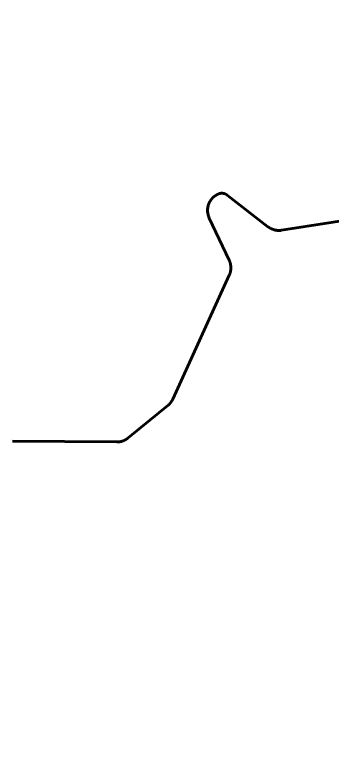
# Model space of a CAD drawing. Extents: x -1643653 to 4543381, y 1624270 to 13878484.
# Drawn here: x 724990 to 726764, y 8953946 to 8958014 of the extents above; entities that cross this region are included whole.
import ezdxf

# ---------------------------------------------------------------- set-up
doc = ezdxf.new("R2010")
doc.units = 0
doc.header["$LTSCALE"] = 200
for name, color, linetype, lineweight in [('1', 7, 'Continuous', 13), ('27', 7, 'Continuous', 53), ('60', 7, 'Continuous', 53)]:
    doc.layers.add(name, color=color, linetype=linetype, lineweight=lineweight)

msp = doc.modelspace()

# ---------------------------------------------------------------- linework, layer by layer
at = {"layer": '1', "lineweight": 25}
msp.add_spline([(814781, 9009175.5), (814787.2, 9009173.4), (814796.9, 9009173.4), (814799.4, 9009172.4), (814805.1, 9009174.5), (814805.6, 9009176.5), (814811.7, 9009179.5), (814811.7, 9009179.5), (814801.5, 9009181), (814790.7, 9009181.5), (814784.1, 9009183.1), (814777.4, 9009185.1), (814778.4, 9009175.5)], degree=3, dxfattribs=at)
at = {"layer": '27'}
for points in [[(726196.3, 8956628.1), (726195.5, 8956630.8), (726194.5, 8956633.5), (726193.5, 8956636.1), (726192.4, 8956638.7), (726191.2, 8956641.3), (726080.1, 8956877.1), (726079.2, 8956879), (726078.1, 8956881.6), (726077, 8956884.2), (726076, 8956886.9), (726075.2, 8956889.6), (726074.3, 8956892.3), (726073.6, 8956895), (726072.9, 8956897.8), (726072.4, 8956900.5), (726071.8, 8956903.3), (726071.4, 8956906.1), (726071.1, 8956908.9), (726070.8, 8956911.7), (726070.6, 8956914.6), (726070.5, 8956917.4), (726070.5, 8956920.2), (726070.6, 8956923), (726070.7, 8956925.9), (726070.9, 8956928.7), (726071.2, 8956931.5), (726071.6, 8956934.3), (726072, 8956937.1), (726072.6, 8956939.9), (726073.2, 8956942.6), (726073.8, 8956945.4), (726074.6, 8956948.1), (726075.5, 8956950.8), (726076.4, 8956953.5), (726077.4, 8956956.1), (726078.4, 8956958.8), (726079.6, 8956961.3), (726080.8, 8956963.9), (726082.1, 8956966.4), (726083.4, 8956968.9), (726084.8, 8956971.3), (726086.3, 8956973.7), (726087.9, 8956976.1), (726089.5, 8956978.4), (726091.2, 8956980.7), (726093, 8956982.9), (726094.8, 8956985.1), (726096.7, 8956987.2), (726098.6, 8956989.2), (726100.6, 8956991.2), (726102.7, 8956993.2), (726104.8, 8956995.1), (726106.9, 8956996.9), (726109.1, 8956998.7), (726111.4, 8957000.4), (726113.7, 8957002), (726116, 8957003.6), (726118.4, 8957005.1), (726120.9, 8957006.5), (726125.2, 8957009), (726126, 8957009.5), (726127.8, 8957010.4), (726129.6, 8957011.3), (726131.5, 8957012), (726133.3, 8957012.8), (726135.2, 8957013.4), (726137.1, 8957013.9), (726139.1, 8957014.4), (726141, 8957014.8), (726143, 8957015.1), (726145, 8957015.4), (726147, 8957015.5), (726149, 8957015.6), (726151, 8957015.6), (726153, 8957015.5), (726155, 8957015.4), (726157, 8957015.1), (726158.9, 8957014.8), (726160.9, 8957014.4), (726162.8, 8957014), (726164.8, 8957013.4), (726166.7, 8957012.8), (726168.5, 8957012.1), (726170.4, 8957011.3), (726172.2, 8957010.4), (726174, 8957009.5), (726175.7, 8957008.5), (726177.4, 8957007.5), (726179.1, 8957006.3), (726180.7, 8957005.1), (726408.1, 8956828.8), (726410, 8956827.4), (726412.3, 8956825.7), (726414.7, 8956824.1), (726417.1, 8956822.6), (726419.5, 8956821.2), (726422, 8956819.8), (726424.5, 8956818.5), (726427, 8956817.3), (726429.6, 8956816.1)], [(726196.3, 8956628.1), (726195.5, 8956630.8), (726194.5, 8956633.5), (726193.5, 8956636.1), (726192.4, 8956638.7), (726191.2, 8956641.3), (726080.1, 8956877.1), (726079.2, 8956879), (726078.1, 8956881.6), (726077, 8956884.2), (726076, 8956886.9), (726075.2, 8956889.6), (726074.3, 8956892.3), (726073.6, 8956895), (726072.9, 8956897.8), (726072.4, 8956900.5), (726071.8, 8956903.3), (726071.4, 8956906.1), (726071.1, 8956908.9), (726070.8, 8956911.7), (726070.6, 8956914.6), (726070.5, 8956917.4), (726070.5, 8956920.2), (726070.6, 8956923), (726070.7, 8956925.9), (726070.9, 8956928.7), (726071.2, 8956931.5), (726071.6, 8956934.3), (726072, 8956937.1), (726072.6, 8956939.9), (726073.2, 8956942.6), (726073.8, 8956945.4), (726074.6, 8956948.1), (726075.5, 8956950.8), (726076.4, 8956953.5), (726077.4, 8956956.1), (726078.4, 8956958.8), (726079.6, 8956961.3), (726080.8, 8956963.9), (726082.1, 8956966.4), (726083.4, 8956968.9), (726084.8, 8956971.3), (726086.3, 8956973.7), (726087.9, 8956976.1), (726089.5, 8956978.4), (726091.2, 8956980.7), (726093, 8956982.9), (726094.8, 8956985.1), (726096.7, 8956987.2), (726098.6, 8956989.2), (726100.6, 8956991.2), (726102.7, 8956993.2), (726104.8, 8956995.1), (726106.9, 8956996.9), (726109.1, 8956998.7), (726111.4, 8957000.4), (726113.7, 8957002), (726116, 8957003.6), (726118.4, 8957005.1), (726120.9, 8957006.5), (726125.2, 8957009), (726126, 8957009.5), (726127.8, 8957010.4), (726129.6, 8957011.3), (726131.5, 8957012), (726133.3, 8957012.8), (726135.2, 8957013.4), (726137.1, 8957013.9), (726139.1, 8957014.4), (726141, 8957014.8), (726143, 8957015.1), (726145, 8957015.4), (726147, 8957015.5), (726149, 8957015.6), (726151, 8957015.6), (726153, 8957015.5), (726155, 8957015.4), (726157, 8957015.1), (726158.9, 8957014.8), (726160.9, 8957014.4), (726162.8, 8957014), (726164.8, 8957013.4), (726166.7, 8957012.8), (726168.5, 8957012.1), (726170.4, 8957011.3), (726172.2, 8957010.4), (726174, 8957009.5), (726175.7, 8957008.5), (726177.4, 8957007.5), (726179.1, 8957006.3), (726180.7, 8957005.1), (726408.1, 8956828.8), (726410, 8956827.4), (726412.3, 8956825.7), (726414.7, 8956824.1), (726417.1, 8956822.6), (726419.5, 8956821.2), (726422, 8956819.8), (726424.5, 8956818.5), (726427, 8956817.3), (726429.6, 8956816.1)], [(726429.6, 8956816.1), (726432.2, 8956815), (726434.8, 8956814), (726437.5, 8956813.1), (726440.2, 8956812.2), (726442.9, 8956811.4), (726445.7, 8956810.7), (726448.4, 8956810.1), (726451.2, 8956809.5), (726454, 8956809), (726456.8, 8956808.6), (726459.6, 8956808.3), (726462.4, 8956808.1), (726465.2, 8956807.9), (726468.1, 8956807.8), (726470.9, 8956807.8), (726473.7, 8956807.9), (726476.5, 8956808.1), (726479.4, 8956808.3), (726482.2, 8956808.7), (726485, 8956809.1), (726905.2, 8956875.3)], [(726429.6, 8956816.1), (726432.2, 8956815), (726434.8, 8956814), (726437.5, 8956813.1), (726440.2, 8956812.2), (726442.9, 8956811.4), (726445.7, 8956810.7), (726448.4, 8956810.1), (726451.2, 8956809.5), (726454, 8956809), (726456.8, 8956808.6), (726459.6, 8956808.3), (726462.4, 8956808.1), (726465.2, 8956807.9), (726468.1, 8956807.8), (726470.9, 8956807.8), (726473.7, 8956807.9), (726476.5, 8956808.1), (726479.4, 8956808.3), (726482.2, 8956808.7), (726485, 8956809.1), (726905.2, 8956875.3)], [(724978.7, 8955628.9), (725562.3, 8955625.2), (725563.7, 8955625.2), (725566.5, 8955625.3), (725569.3, 8955625.4), (725572.2, 8955625.6), (725575, 8955625.9), (725577.8, 8955626.3), (725580.6, 8955626.8), (725583.3, 8955627.3), (725586.1, 8955627.9), (725588.8, 8955628.6), (725591.6, 8955629.4), (725594.3, 8955630.2), (725596.9, 8955631.2), (725599.6, 8955632.2), (725602.2, 8955633.2), (725604.8, 8955634.4), (725607.3, 8955635.6), (725609.9, 8955636.9), (725612.3, 8955638.3), (725614.8, 8955639.7), (725617.2, 8955641.2), (725619.5, 8955642.8), (725621.8, 8955644.4), (725624.1, 8955646.1), (725626.3, 8955647.8), (725848.2, 8955829.5), (725848.5, 8955829.8), (725850.7, 8955831.6), (725852.8, 8955833.5), (725854.8, 8955835.4), (725856.8, 8955837.4), (725858.7, 8955839.5), (725860.6, 8955841.6), (725862.4, 8955843.8), (725864.2, 8955846), (725865.9, 8955848.3), (725867.5, 8955850.6), (725869.1, 8955852.9), (725870.6, 8955855.3), (725872, 8955857.8), (725873.3, 8955860.3), (725874.6, 8955862.8), (725875.8, 8955865.3), (726191.8, 8956557.1), (726192.6, 8956559), (726193.7, 8956561.6), (726194.7, 8956564.2), (726195.6, 8956566.9), (726196.5, 8956569.6), (726197.3, 8956572.3), (726198, 8956575.1), (726198.6, 8956577.8), (726199.2, 8956580.6), (726199.6, 8956583.4), (726200, 8956586.2), (726200.3, 8956589), (726200.6, 8956591.8), (726200.7, 8956594.6), (726200.8, 8956597.5), (726200.8, 8956600.3), (726200.7, 8956603.1), (726200.5, 8956606), (726200.3, 8956608.8), (726200, 8956611.6), (726199.6, 8956614.4), (726199.1, 8956617.2), (726198.5, 8956619.9), (726197.9, 8956622.7), (726197.2, 8956625.4), (726196.3, 8956628.1)], [(724978.7, 8955628.9), (725562.3, 8955625.2), (725563.7, 8955625.2), (725566.5, 8955625.3), (725569.3, 8955625.4), (725572.2, 8955625.6), (725575, 8955625.9), (725577.8, 8955626.3), (725580.6, 8955626.8), (725583.3, 8955627.3), (725586.1, 8955627.9), (725588.8, 8955628.6), (725591.6, 8955629.4), (725594.3, 8955630.2), (725596.9, 8955631.2), (725599.6, 8955632.2), (725602.2, 8955633.2), (725604.8, 8955634.4), (725607.3, 8955635.6), (725609.9, 8955636.9), (725612.3, 8955638.3), (725614.8, 8955639.7), (725617.2, 8955641.2), (725619.5, 8955642.8), (725621.8, 8955644.4), (725624.1, 8955646.1), (725626.3, 8955647.8), (725848.2, 8955829.5), (725848.5, 8955829.8), (725850.7, 8955831.6), (725852.8, 8955833.5), (725854.8, 8955835.4), (725856.8, 8955837.4), (725858.7, 8955839.5), (725860.6, 8955841.6), (725862.4, 8955843.8), (725864.2, 8955846), (725865.9, 8955848.3), (725867.5, 8955850.6), (725869.1, 8955852.9), (725870.6, 8955855.3), (725872, 8955857.8), (725873.3, 8955860.3), (725874.6, 8955862.8), (725875.8, 8955865.3), (726191.8, 8956557.1), (726192.6, 8956559), (726193.7, 8956561.6), (726194.7, 8956564.2), (726195.6, 8956566.9), (726196.5, 8956569.6), (726197.3, 8956572.3), (726198, 8956575.1), (726198.6, 8956577.8), (726199.2, 8956580.6), (726199.6, 8956583.4), (726200, 8956586.2), (726200.3, 8956589), (726200.6, 8956591.8), (726200.7, 8956594.6), (726200.8, 8956597.5), (726200.8, 8956600.3), (726200.7, 8956603.1), (726200.5, 8956606), (726200.3, 8956608.8), (726200, 8956611.6), (726199.6, 8956614.4), (726199.1, 8956617.2), (726198.5, 8956619.9), (726197.9, 8956622.7), (726197.2, 8956625.4), (726196.3, 8956628.1)]]:
    msp.add_lwpolyline(points, dxfattribs=at)
at = {"layer": '60'}
for points in [[(726429.6, 8956816.1), (726427, 8956817.3), (726424.5, 8956818.5), (726422, 8956819.8), (726419.5, 8956821.2), (726417.1, 8956822.6), (726414.7, 8956824.1), (726412.3, 8956825.7), (726410, 8956827.4), (726408.1, 8956828.8), (726180.7, 8957005.1), (726179.1, 8957006.3), (726177.4, 8957007.5), (726175.7, 8957008.5), (726174, 8957009.5), (726172.2, 8957010.4), (726170.4, 8957011.3), (726168.5, 8957012.1), (726166.7, 8957012.8), (726164.8, 8957013.4), (726162.8, 8957014), (726160.9, 8957014.4), (726158.9, 8957014.8), (726157, 8957015.1), (726155, 8957015.4), (726153, 8957015.5), (726151, 8957015.6), (726149, 8957015.6), (726147, 8957015.5), (726145, 8957015.4), (726143, 8957015.1), (726141, 8957014.8), (726139.1, 8957014.4), (726137.1, 8957013.9), (726135.2, 8957013.4), (726133.3, 8957012.8), (726131.5, 8957012), (726129.6, 8957011.3), (726127.8, 8957010.4), (726126, 8957009.5), (726125.2, 8957009), (726120.9, 8957006.5), (726118.4, 8957005.1), (726116, 8957003.6), (726113.7, 8957002), (726111.4, 8957000.4), (726109.1, 8956998.7), (726106.9, 8956996.9), (726104.8, 8956995.1), (726102.7, 8956993.2), (726100.6, 8956991.2), (726098.6, 8956989.2), (726096.7, 8956987.2), (726094.8, 8956985.1), (726093, 8956982.9), (726091.2, 8956980.7), (726089.5, 8956978.4), (726087.9, 8956976.1), (726086.3, 8956973.7), (726084.8, 8956971.3), (726083.4, 8956968.9), (726082.1, 8956966.4), (726080.8, 8956963.9), (726079.6, 8956961.3), (726078.4, 8956958.8), (726077.4, 8956956.1), (726076.4, 8956953.5), (726075.5, 8956950.8), (726074.6, 8956948.1), (726073.8, 8956945.4), (726073.2, 8956942.6), (726072.6, 8956939.9), (726072, 8956937.1), (726071.6, 8956934.3), (726071.2, 8956931.5), (726070.9, 8956928.7), (726070.7, 8956925.9), (726070.6, 8956923), (726070.5, 8956920.2), (726070.5, 8956917.4), (726070.6, 8956914.6), (726070.8, 8956911.7), (726071.1, 8956908.9), (726071.4, 8956906.1), (726071.8, 8956903.3), (726072.4, 8956900.5), (726072.9, 8956897.8), (726073.6, 8956895), (726074.3, 8956892.3), (726075.2, 8956889.6), (726076, 8956886.9), (726077, 8956884.2), (726078.1, 8956881.6), (726079.2, 8956879), (726080.1, 8956877.1), (726191.2, 8956641.3), (726192.4, 8956638.7), (726193.5, 8956636.1), (726194.5, 8956633.5), (726195.5, 8956630.8), (726196.3, 8956628.1)], [(726905.2, 8956875.3), (726485, 8956809.1), (726482.2, 8956808.7), (726479.4, 8956808.3), (726476.5, 8956808.1), (726473.7, 8956807.9), (726470.9, 8956807.8), (726468.1, 8956807.8), (726465.2, 8956807.9), (726462.4, 8956808.1), (726459.6, 8956808.3), (726456.8, 8956808.6), (726454, 8956809), (726451.2, 8956809.5), (726448.4, 8956810.1), (726445.7, 8956810.7), (726442.9, 8956811.4), (726440.2, 8956812.2), (726437.5, 8956813.1), (726434.8, 8956814), (726432.2, 8956815), (726429.6, 8956816.1)], [(726196.3, 8956628.1), (726197.2, 8956625.4), (726197.9, 8956622.7), (726198.5, 8956619.9), (726199.1, 8956617.2), (726199.6, 8956614.4), (726200, 8956611.6), (726200.3, 8956608.8), (726200.5, 8956606), (726200.7, 8956603.1), (726200.8, 8956600.3), (726200.8, 8956597.5), (726200.7, 8956594.6), (726200.6, 8956591.8), (726200.3, 8956589), (726200, 8956586.2), (726199.6, 8956583.4), (726199.2, 8956580.6), (726198.6, 8956577.8), (726198, 8956575.1), (726197.3, 8956572.3), (726196.5, 8956569.6), (726195.6, 8956566.9), (726194.7, 8956564.2), (726193.7, 8956561.6), (726192.6, 8956559), (726191.8, 8956557.1), (725875.8, 8955865.3), (725874.6, 8955862.8), (725873.3, 8955860.3), (725872, 8955857.8), (725870.6, 8955855.3), (725869.1, 8955852.9), (725867.5, 8955850.6), (725865.9, 8955848.3), (725864.2, 8955846), (725862.4, 8955843.8), (725860.6, 8955841.6), (725858.7, 8955839.5), (725856.8, 8955837.4), (725854.8, 8955835.4), (725852.8, 8955833.5), (725850.7, 8955831.6), (725848.5, 8955829.8), (725848.2, 8955829.5), (725626.3, 8955647.8), (725624.1, 8955646.1), (725621.8, 8955644.4), (725619.5, 8955642.8), (725617.2, 8955641.2), (725614.8, 8955639.7), (725612.3, 8955638.3), (725609.9, 8955636.9), (725607.3, 8955635.6), (725604.8, 8955634.4), (725602.2, 8955633.2), (725599.6, 8955632.2), (725596.9, 8955631.2), (725594.3, 8955630.2), (725591.6, 8955629.4), (725588.8, 8955628.6), (725586.1, 8955627.9), (725583.3, 8955627.3), (725580.6, 8955626.8), (725577.8, 8955626.3), (725575, 8955625.9), (725572.2, 8955625.6), (725569.3, 8955625.4), (725566.5, 8955625.3), (725563.7, 8955625.2), (725562.3, 8955625.2), (724978.7, 8955628.9)]]:
    msp.add_lwpolyline(points, dxfattribs=at)

doc.saveas('drawing.dxf')
